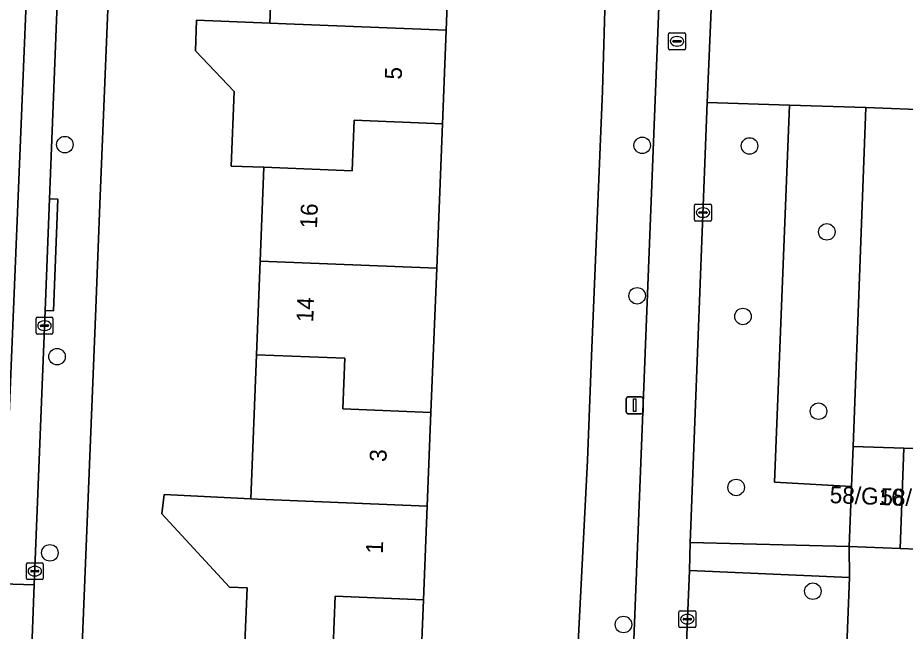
# Model space of a CAD drawing. Extents: x 160786 to 161429, y 386828 to 387485.
# Drawn here: x 160994.1 to 161046.7, y 387097.5 to 387133.9 of the extents above; entities that cross this region are included whole.
import ezdxf

# ---------------------------------------------------------------- set-up
doc = ezdxf.new("R2010")
doc.units = 0
for name, color, linetype in [('IMGEO_Boom', 7, 'Continuous'), ('IMGEO_Erf', 7, 'Continuous'), ('IMGEO_Groenvoorziening', 7, 'Continuous'), ('IMGEO_Kolk', 7, 'Continuous'), ('IMGEO_Lichtmast', 7, 'Continuous'), ('IMGEO_Pand', 7, 'Continuous'), ('IMGEO_Pand_nummerreeks', 7, 'Continuous'), ('IMGEO_Rijbaan_lokaal_gesloten', 7, 'Continuous'), ('IMGEO_Rijbaan_lokaal_open', 7, 'Continuous'), ('IMGEO_Rioolput', 7, 'Continuous'), ('IMGEO_Voetpad_open', 7, 'Continuous')]:
    doc.layers.add(name, color=color, linetype=linetype)

msp = doc.modelspace()

# ---------------------------------------------------------------- linework, layer by layer
at = {"layer": 'IMGEO_Boom'}
for centre in [(160996.93, 387126.365), (161031.126, 387126.319), (161037.481, 387126.287), (161042.059, 387121.195), (161030.822, 387117.411), (161037.091, 387116.184), (160996.468, 387113.804), (161041.566, 387110.571), (161036.689, 387106.054), (160996.043, 387102.183), (161041.231, 387099.908), (161030.014, 387097.937)]:
    msp.add_circle(centre, 0.489, dxfattribs=at)
at = {"layer": 'IMGEO_Erf'}
for points in [[(161027.194, 387094.161), (161027.875, 387107.655), (161028.13, 387113.832), (161028.779, 387129.546), (161028.947, 387135.737), (161029.04, 387137.835), (161029.84, 387155.841), (161030.077, 387161.162), (161030.102, 387161.725), (161000.686, 387162.908), (161000.66, 387162.309), (161000.158, 387151.128), (161000, 387147.614), (160999.903, 387144.949), (160999.003, 387122.831), (160998.769, 387116.651), (160997.874, 387094.753)], [(161007.597, 387096.822), (161007.728, 387100.106), (161006.683, 387100.148), (161002.67, 387104.486), (161002.811, 387105.637), (161007.938, 387105.374), (161008.279, 387113.918), (161008.5, 387119.469), (161008.721, 387125.019), (161006.777, 387125.096), (161006.952, 387129.503), (161004.662, 387131.924), (161004.734, 387133.74), (161009.062, 387133.568), (161009.403, 387142.115)], [(161019.738, 387138.702), (161019.517, 387133.152), (161019.295, 387127.6), (161018.954, 387119.053), (161018.613, 387110.505), (161018.392, 387104.954), (161018.171, 387099.403), (161017.824, 387090.708)]]:
    msp.add_lwpolyline(points, dxfattribs=at)
at = {"layer": 'IMGEO_Groenvoorziening'}
for points in [[(161039.845, 387128.705), (161034.974, 387128.863), (161033.972, 387102.795), (161043.387, 387102.549), (161043.522, 387106.121), (161038.957, 387106.375)], [(161044.372, 387128.558), (161039.845, 387128.705), (161038.957, 387106.375), (161043.522, 387106.121), (161043.611, 387108.474)], [(161035.142, 387083.35), (161042.709, 387083.01), (161043.394, 387100.73), (161033.917, 387101.145), (161033.268, 387085.375), (161033.276, 387085.193), (161033.301, 387085.013), (161033.341, 387084.836), (161033.398, 387084.663), (161033.469, 387084.496), (161033.555, 387084.336), (161033.655, 387084.184), (161033.768, 387084.041), (161033.894, 387083.91), (161034.03, 387083.79), (161034.177, 387083.683), (161034.333, 387083.589), (161034.497, 387083.51), (161034.667, 387083.445), (161034.842, 387083.396), (161035.02, 387083.363)]]:
    msp.add_lwpolyline(points, close=True, dxfattribs=at)
at = {"layer": 'IMGEO_Kolk'}
for p, q in [((161034.221, 387121.911), (161034.221, 387122.763)), ((161034.296, 387122.837), (161035.148, 387122.837)), ((161034.709, 387122.617), (161034.734, 387122.617)), ((161035.222, 387122.763), (161035.222, 387121.911)), ((161034.48, 387122.331), (161034.48, 387122.343)), ((161034.918, 387122.294), (161034.52, 387122.294)), ((161034.523, 387122.38), (161034.921, 387122.38)), ((161034.964, 387122.343), (161034.964, 387122.331)), ((161035.148, 387121.837), (161034.296, 387121.837)), ((161034.732, 387122.057), (161034.707, 387122.057)), ((160995.224, 387115.212), (160995.224, 387116.064)), ((160995.299, 387116.138), (160996.151, 387116.138)), ((160995.712, 387115.918), (160995.737, 387115.918)), ((160996.225, 387116.064), (160996.225, 387115.212)), ((160995.483, 387115.632), (160995.483, 387115.644)), ((160995.921, 387115.595), (160995.523, 387115.595)), ((160995.526, 387115.681), (160995.924, 387115.681)), ((160995.735, 387115.358), (160995.71, 387115.358)), ((160995.967, 387115.644), (160995.967, 387115.632)), ((160996.151, 387115.138), (160995.299, 387115.138)), ((160994.725, 387101.594), (160995.577, 387101.594)), ((160994.65, 387100.668), (160994.65, 387101.52)), ((160994.909, 387101.088), (160994.909, 387101.1)), ((160995.347, 387101.051), (160994.949, 387101.051)), ((160994.952, 387101.137), (160995.35, 387101.137)), ((160995.138, 387101.374), (160995.163, 387101.374)), ((160995.393, 387101.1), (160995.393, 387101.088)), ((160995.651, 387101.52), (160995.651, 387100.668)), ((160995.577, 387100.594), (160994.725, 387100.594)), ((160995.161, 387100.814), (160995.136, 387100.814)), ((161033.296, 387097.83), (161033.296, 387098.682)), ((161033.371, 387098.756), (161034.223, 387098.756)), ((161033.784, 387098.536), (161033.809, 387098.536)), ((161034.297, 387098.682), (161034.297, 387097.83)), ((161033.555, 387098.25), (161033.555, 387098.262)), ((161033.993, 387098.213), (161033.595, 387098.213)), ((161033.598, 387098.299), (161033.996, 387098.299)), ((161033.807, 387097.976), (161033.782, 387097.976)), ((161034.039, 387098.262), (161034.039, 387098.25)), ((161034.223, 387097.756), (161033.371, 387097.756))]:
    msp.add_line(p, q, dxfattribs=at)
for points in [[(161034.221, 387121.911), (161034.221, 387122.763)], [(161034.296, 387122.837), (161035.148, 387122.837)], [(161035.222, 387122.763), (161035.222, 387121.911)], [(161035.148, 387121.837), (161034.296, 387121.837)], [(160995.224, 387115.212), (160995.224, 387116.064)], [(160995.299, 387116.138), (160996.151, 387116.138)], [(160996.225, 387116.064), (160996.225, 387115.212)], [(160996.151, 387115.138), (160995.299, 387115.138)], [(160994.725, 387101.594), (160995.577, 387101.594)], [(160994.65, 387100.668), (160994.65, 387101.52)], [(160995.651, 387101.52), (160995.651, 387100.668)], [(160995.577, 387100.594), (160994.725, 387100.594)], [(161033.296, 387097.83), (161033.296, 387098.682)], [(161033.371, 387098.756), (161034.223, 387098.756)], [(161034.297, 387098.682), (161034.297, 387097.83)], [(161034.223, 387097.756), (161033.371, 387097.756)]]:
    msp.add_lwpolyline(points, dxfattribs=at)
for centre, radius, start, end in [((161034.298, 387122.761), 0.0765, 91.552, 178.448), ((161034.298, 387122.761), 0.0765, 91.552, 178.448), ((161035.146, 387122.761), 0.0765, 1.552, 88.448), ((161035.146, 387122.761), 0.0765, 1.552, 88.448), ((161034.52, 387122.34), 0.0403, 85.8775, 175.7526), ((161034.517, 387122.33), 0.0366, 178.938, 274.7102), ((161034.921, 387122.337), 0.043, 264.8664, 352.4533), ((161034.925, 387122.342), 0.0386, 1.7309, 96.639), ((161034.298, 387121.913), 0.0765, 181.552, 268.448), ((161034.298, 387121.913), 0.0765, 181.552, 268.448), ((161035.146, 387121.913), 0.0765, 271.552, 358.448), ((161035.146, 387121.913), 0.0765, 271.552, 358.448), ((160995.301, 387116.062), 0.0765, 91.552, 178.448), ((160995.301, 387116.062), 0.0765, 91.552, 178.448), ((160996.149, 387116.062), 0.0765, 1.552, 88.448), ((160996.149, 387116.062), 0.0765, 1.552, 88.448), ((160995.523, 387115.641), 0.0403, 85.8775, 175.7526), ((160995.52, 387115.631), 0.0366, 178.938, 274.7102), ((160995.924, 387115.638), 0.043, 264.8664, 352.4533), ((160995.928, 387115.643), 0.0386, 1.7309, 96.639), ((160995.301, 387115.214), 0.0765, 181.552, 268.448), ((160995.301, 387115.214), 0.0765, 181.552, 268.448), ((160996.149, 387115.214), 0.0765, 271.552, 358.448), ((160996.149, 387115.214), 0.0765, 271.552, 358.448), ((160994.727, 387101.518), 0.0765, 91.552, 178.448), ((160994.727, 387101.518), 0.0765, 91.552, 178.448), ((160995.575, 387101.518), 0.0765, 1.552, 88.448), ((160995.575, 387101.518), 0.0765, 1.552, 88.448), ((160994.949, 387101.097), 0.0403, 85.8775, 175.7526), ((160994.946, 387101.087), 0.0366, 178.938, 274.7102), ((160995.35, 387101.094), 0.043, 264.8664, 352.4533), ((160995.354, 387101.099), 0.0386, 1.7309, 96.639), ((160994.727, 387100.67), 0.0765, 181.552, 268.448), ((160994.727, 387100.67), 0.0765, 181.552, 268.448), ((160995.575, 387100.67), 0.0765, 271.552, 358.448), ((160995.575, 387100.67), 0.0765, 271.552, 358.448), ((161033.373, 387098.68), 0.0765, 91.552, 178.448), ((161033.373, 387098.68), 0.0765, 91.552, 178.448), ((161034.221, 387098.68), 0.0765, 1.552, 88.448), ((161034.221, 387098.68), 0.0765, 1.552, 88.448), ((161033.595, 387098.259), 0.0403, 85.8775, 175.7526), ((161033.592, 387098.249), 0.0366, 178.938, 274.7102), ((161033.996, 387098.256), 0.043, 264.8664, 352.4533), ((161034, 387098.261), 0.0386, 1.7309, 96.639), ((161033.373, 387097.832), 0.0765, 181.552, 268.448), ((161033.373, 387097.832), 0.0765, 181.552, 268.448), ((161034.221, 387097.832), 0.0765, 271.552, 358.448), ((161034.221, 387097.832), 0.0765, 271.552, 358.448)]:
    msp.add_arc(centre, radius, start, end, dxfattribs=at)
for centre, major_axis, ratio, start_param, end_param in [((161034.708, 387122.337), (-0.387, 0.002), 0.722429, 4.712389, 7.853982), ((161034.733, 387122.337), (-0.39, 0.002), 0.717154, 1.570796, 4.712389), ((160995.711, 387115.638), (-0.387, 0.002), 0.722429, 4.712389, 7.853982), ((160995.736, 387115.638), (-0.39, 0.002), 0.717154, 1.570796, 4.712389), ((160995.137, 387101.094), (-0.387, 0.002), 0.722429, 4.712389, 7.853982), ((160995.162, 387101.094), (-0.39, 0.002), 0.717154, 1.570796, 4.712389), ((161033.783, 387098.256), (-0.387, 0.002), 0.722429, 4.712389, 7.853982), ((161033.808, 387098.256), (-0.39, 0.002), 0.717154, 1.570796, 4.712389)]:
    msp.add_ellipse(centre, major_axis=major_axis, ratio=ratio, start_param=start_param, end_param=end_param, dxfattribs=at)
at = {"layer": 'IMGEO_Lichtmast'}
for p, q in [((161030.182, 387110.522), (161030.182, 387111.322)), ((161030.182, 387111.322), (161030.182, 387110.522)), ((161030.282, 387111.422), (161031.072, 387111.422)), ((161031.072, 387111.422), (161030.282, 387111.422)), ((161031.172, 387111.322), (161031.172, 387110.522)), ((161031.172, 387110.522), (161031.172, 387111.322)), ((161031.072, 387110.422), (161030.282, 387110.422)), ((161030.282, 387110.422), (161031.072, 387110.422))]:
    msp.add_line(p, q, dxfattribs=at)
msp.add_lwpolyline([(161030.602, 387111.297), (161030.752, 387111.297), (161030.752, 387110.547), (161030.602, 387110.547), (161030.602, 387111.297)], dxfattribs=at)
for centre, start, end in [((161030.282, 387111.322), 90, 180), ((161030.282, 387111.322), 90, 180), ((161031.072, 387111.322), 0, 90), ((161031.072, 387111.322), 360, 90), ((161030.282, 387110.522), 180, 270), ((161030.282, 387110.522), 180, 270), ((161031.072, 387110.522), 270, 0), ((161031.072, 387110.522), 270, 0)]:
    msp.add_arc(centre, 0.1, start, end, dxfattribs=at)
at = {"layer": 'IMGEO_Pand'}
for points in [[(161019.738, 387138.702), (161014.51, 387138.91), (161014.629, 387141.907), (161009.403, 387142.115), (161009.062, 387133.568), (161010.038, 387133.529), (161019.517, 387133.152)], [(161019.517, 387133.152), (161010.038, 387133.529), (161009.062, 387133.568), (161004.734, 387133.74), (161004.662, 387131.924), (161006.952, 387129.503), (161006.777, 387125.096), (161008.721, 387125.019), (161013.948, 387124.811), (161014.068, 387127.808), (161019.295, 387127.6)], [(161056.519, 387128.095), (161044.372, 387128.558), (161043.611, 387108.474), (161046.627, 387108.376), (161049.643, 387108.278), (161050.162, 387108.261), (161050.278, 387111.301), (161049.067, 387111.348), (161049.371, 387119.333), (161049.491, 387122.478), (161056.295, 387122.218)], [(161018.954, 387119.053), (161019.295, 387127.6), (161014.068, 387127.808), (161013.948, 387124.811), (161008.721, 387125.019), (161008.5, 387119.469)], [(161008.5, 387119.469), (161008.279, 387113.918), (161013.506, 387113.71), (161013.387, 387110.713), (161018.613, 387110.505), (161018.954, 387119.053)], [(161018.613, 387110.505), (161013.387, 387110.713), (161013.506, 387113.71), (161008.279, 387113.918), (161007.938, 387105.374), (161008.33, 387105.354), (161018.392, 387104.954)], [(161046.627, 387108.376), (161043.611, 387108.474), (161043.522, 387106.121), (161043.387, 387102.549), (161046.403, 387102.435)], [(161046.403, 387102.435), (161049.418, 387102.321), (161049.643, 387108.278), (161046.627, 387108.376)], [(161018.392, 387104.954), (161008.33, 387105.354), (161007.938, 387105.374), (161002.811, 387105.637), (161002.67, 387104.486), (161006.683, 387100.148), (161007.728, 387100.106), (161007.597, 387096.822), (161012.825, 387096.614), (161012.944, 387099.611), (161018.171, 387099.403)], [(161012.944, 387099.611), (161012.825, 387096.614), (161007.597, 387096.822), (161007.37, 387091.125), (161017.824, 387090.708), (161018.171, 387099.403)]]:
    msp.add_lwpolyline(points, close=True, dxfattribs=at)
at = {"layer": 'IMGEO_Rijbaan_lokaal_gesloten'}
for points in [[(160996.658, 387175.171), (160995.922, 387165.873), (160993.223, 387100.345), (160995.117, 387100.282), (160995.759, 387116.531), (160996.02, 387123.147), (160996.876, 387144.816), (160997.133, 387151.331), (160997.56, 387162.14), (160998.791, 387192.018), (160998.93, 387196.297), (160999.473, 387210.041), (161000, 387223.379), (161001.181, 387250), (161001.845, 387266.642), (161001.903, 387268.799), (161001.773, 387270.872)], [(160997.526, 387268.031), (160993.392, 387166.012), (160990.739, 387100.543), (160993.223, 387100.345), (160995.922, 387165.873), (160996.658, 387175.171)]]:
    msp.add_lwpolyline(points, dxfattribs=at)
msp.add_lwpolyline([(160994.91, 387095.041), (160995.117, 387100.282), (160993.223, 387100.345), (160990.739, 387100.543), (160989.068, 387100.6), (160988.543, 387087.729), (160990.199, 387087.638), (160992.785, 387087.527), (160994.612, 387087.501), (160994.761, 387091.268)], close=True, dxfattribs=at)
at = {"layer": 'IMGEO_Rijbaan_lokaal_open'}
for points in [[(161033.268, 387085.375), (161033.917, 387101.145), (161033.972, 387102.795), (161034.974, 387128.863), (161035.238, 387134.832), (161036.29, 387160.86), (161033.162, 387161.003), (161030.095, 387083.537)], [(161090.543, 387072.746), (161091.636, 387100.725), (161088.62, 387100.839), (161085.605, 387100.953), (161082.589, 387101.067), (161079.574, 387101.181), (161076.558, 387101.295), (161073.543, 387101.409), (161070.527, 387101.523), (161067.512, 387101.637), (161064.496, 387101.751), (161061.48, 387101.865), (161058.465, 387101.979), (161055.449, 387102.093), (161052.434, 387102.207), (161049.418, 387102.321), (161046.403, 387102.435), (161043.387, 387102.549), (161043.394, 387100.73), (161042.709, 387083.01)]]:
    msp.add_lwpolyline(points, dxfattribs=at)
at = {"layer": 'IMGEO_Rioolput'}
for p, q in [((161032.687, 387132.058), (161032.687, 387132.91)), ((161032.762, 387132.984), (161033.614, 387132.984)), ((161033.175, 387132.764), (161033.2, 387132.764)), ((161033.688, 387132.91), (161033.688, 387132.058)), ((161032.946, 387132.478), (161032.946, 387132.49)), ((161033.384, 387132.441), (161032.986, 387132.441)), ((161032.989, 387132.527), (161033.387, 387132.527)), ((161033.198, 387132.204), (161033.173, 387132.204)), ((161033.43, 387132.49), (161033.43, 387132.478)), ((161033.614, 387131.984), (161032.762, 387131.984))]:
    msp.add_line(p, q, dxfattribs=at)
for points in [[(161032.687, 387132.058), (161032.687, 387132.91)], [(161032.762, 387132.984), (161033.614, 387132.984)], [(161033.688, 387132.91), (161033.688, 387132.058)], [(161033.614, 387131.984), (161032.762, 387131.984)]]:
    msp.add_lwpolyline(points, dxfattribs=at)
for centre, radius, start, end in [((161032.764, 387132.908), 0.0765, 91.552, 178.448), ((161032.764, 387132.908), 0.0765, 91.552, 178.448), ((161033.612, 387132.908), 0.0765, 1.552, 88.448), ((161033.612, 387132.908), 0.0765, 1.552, 88.448), ((161032.986, 387132.487), 0.0403, 85.8775, 175.7526), ((161032.983, 387132.477), 0.0366, 178.938, 274.7102), ((161033.387, 387132.484), 0.043, 264.8664, 352.4533), ((161033.391, 387132.489), 0.0386, 1.7309, 96.639), ((161032.764, 387132.06), 0.0765, 181.552, 268.448), ((161032.764, 387132.06), 0.0765, 181.552, 268.448), ((161033.612, 387132.06), 0.0765, 271.552, 358.448), ((161033.612, 387132.06), 0.0765, 271.552, 358.448)]:
    msp.add_arc(centre, radius, start, end, dxfattribs=at)
for centre, major_axis, ratio, start_param, end_param in [((161033.174, 387132.484), (-0.387, 0.002), 0.722429, 4.712389, 7.853982), ((161033.199, 387132.484), (-0.39, 0.002), 0.717154, 1.570796, 4.712389)]:
    msp.add_ellipse(centre, major_axis=major_axis, ratio=ratio, start_param=start_param, end_param=end_param, dxfattribs=at)
at = {"layer": 'IMGEO_Voetpad_open'}
for points in [[(160998.791, 387192.018), (160997.56, 387162.14), (160997.133, 387151.331), (160997.632, 387151.312), (160997.375, 387144.797), (160996.876, 387144.816), (160996.02, 387123.147), (160996.519, 387123.128), (160996.258, 387116.512), (160995.759, 387116.531), (160995.117, 387100.282), (160994.91, 387095.041)], [(160997.874, 387094.753), (160998.769, 387116.651), (160999.003, 387122.831), (160999.903, 387144.949), (161000, 387147.614), (161000.158, 387151.128), (161000.66, 387162.309), (161000.686, 387162.908), (161000.917, 387166.722), (161000.909, 387166.804), (161000.908, 387166.96), (161000.924, 387167.442), (161001.282, 387178.308)]]:
    msp.add_lwpolyline(points, dxfattribs=at)
for points in [[(161033.162, 387161.003), (161030.077, 387161.162), (161029.84, 387155.841), (161029.04, 387137.835), (161028.947, 387135.737), (161028.779, 387129.546), (161028.13, 387113.832), (161027.875, 387107.655), (161027.194, 387094.161), (161027.444, 387094.152), (161027.348, 387091.408), (161027.064, 387091.418), (161027.012, 387090.342), (161026.698, 387083.735), (161027.077, 387083.72), (161030.095, 387083.537)], [(161092.948, 387132.584), (161087.709, 387132.788), (161086.71, 387132.827), (161086.258, 387132.845), (161074.979, 387133.284), (161073.98, 387133.323), (161073.624, 387133.337), (161063.737, 387133.722), (161062.738, 387133.761), (161062.414, 387133.774), (161051.003, 387134.218), (161050.004, 387134.257), (161049.591, 387134.273), (161044.706, 387134.463), (161039.235, 387134.676), (161035.238, 387134.832), (161034.974, 387128.863), (161039.845, 387128.705), (161044.372, 387128.558), (161056.519, 387128.095), (161068.52, 387127.638), (161080.52, 387127.18), (161092.671, 387126.717), (161092.971, 387126.705)], [(160995.759, 387116.531), (160996.258, 387116.512), (160996.519, 387123.128), (160996.02, 387123.147)], [(161043.394, 387100.73), (161043.387, 387102.549), (161033.972, 387102.795), (161033.917, 387101.145)]]:
    msp.add_lwpolyline(points, close=True, dxfattribs=at)

# ---------------------------------------------------------------- texts
at = {"layer": 'IMGEO_Pand_nummerreeks'}
for s, rotation, p in [('5', 87.7141, (161016.877, 387130.202)), ('16', 87.7173, (161011.859, 387121.378)), ('14', 87.7173, (161011.638, 387115.828)), ('3', 87.7141, (161015.974, 387107.555)), ('58/G16', 357.8858, (161042.215, 387105.131)), ('58/G15', 357.8881, (161045.217, 387105.02)), ('1', 87.7141, (161015.757, 387102.118))]:
    msp.add_text(s, height=1, rotation=rotation, dxfattribs=at).set_placement(p)

doc.saveas('drawing.dxf')
